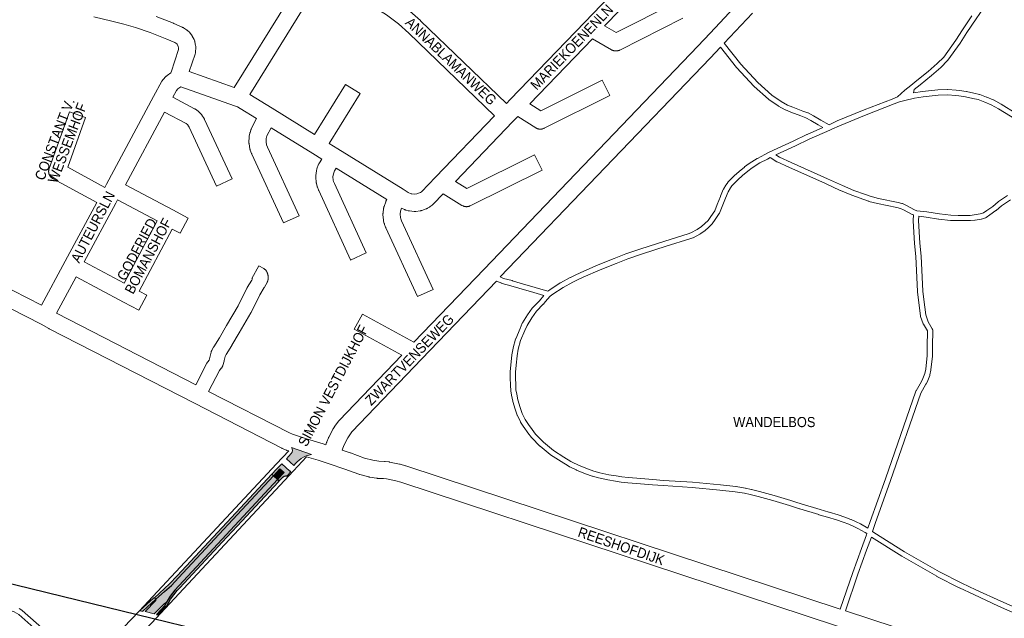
# Paper-space layout 'Layout1' of a CAD drawing. Header units: metres. Extents: x 123097 to 144122, y 392739 to 407589.
# Tile 218 of 510: x 130084 to 130832, y 397772 to 398227. Entities that reach past the tile are written whole.
import ezdxf
from ezdxf.enums import TextEntityAlignment as Align

# ---------------------------------------------------------------- set-up
doc = ezdxf.new("R2010")
doc.units = ezdxf.units.M
doc.header["$MEASUREMENT"] = 0
for name, color, linetype, lineweight in [('gs-anno-wegen algemeen tekst', 7, 'Continuous', 0), ('gs-knt-paden', 7, 'Continuous', 0), ('gs-knt-spoorlijn', 7, 'Continuous', 30), ('gs-knt-wegen algemeen', 7, 'Continuous', 0), ('ir-ARC-asfalt-hoofdwegen-te inspecteren', 5, 'Continuous', 0), ('ir-ARC-fietspaden naastliggend- te inspecteren', 1, 'Continuous', 0)]:
    doc.layers.add(name, color=color, linetype=linetype, lineweight=lineweight)
doc.styles.add('Style-Arial', font='arial.ttf')

psp = doc.layouts.get("Layout1")

# ---------------------------------------------------------------- hatches: boundary and pattern name
at = {"layer": 'ir-ARC-asfalt-hoofdwegen-te inspecteren', "linetype": 'Continuous', "lineweight": 13, "extrusion": (0, 0, -1)}
psp.add_hatch(color=5, dxfattribs=at).paths.add_polyline_path([(-130290.13, 397901.638), (-130290.749, 397900.535), (-130290.94, 397899.284), (-130290.679, 397898.046), (-130290, 397896.979), (-130286.282, 397893.004), (-130292.001, 397887.944), (-130293.552, 397889.59), (-130294.375, 397890.515), (-130295.913, 397891.871), (-130297.564, 397893.087), (-130299.354, 397894.219), (-130301.261, 397895.14), (-130303.363, 397895.729), (-130305.512, 397896.109)], flags=0)
at = {"layer": 'ir-ARC-asfalt-hoofdwegen-te inspecteren', "linetype": 'Continuous', "lineweight": 13}
psp.add_hatch(color=5, dxfattribs=at).paths.add_polyline_path([(130185.923, 397775.014), (130193.218, 397782.509), (130194.604, 397783.659), (130194.932, 397783.509), (130197.892, 397788.551), (130201.452, 397793.19), (130279.649, 397877.251), (130276.589, 397880.072), (130204.369, 397802.496), (130198.865, 397796.734), (130193.721, 397791.971), (130187.016, 397786.148), (130187.249, 397785.698), (130187.085, 397785.259), (130178.85, 397776.751)], flags=0)
at = {"layer": 'ir-ARC-fietspaden naastliggend- te inspecteren', "linetype": 'Continuous', "lineweight": 30}
for points in [[(130275.276, 397881.282), (130276.589, 397880.072), (130281.413, 397885.253), (130284.525, 397882.493), (130279.649, 397877.251), (130280.936, 397876.065), (130283.819, 397879.167), (130284.682, 397879.811), (130285.72, 397880.097), (130286.791, 397879.986), (130289.617, 397882.981), (130288.956, 397883.597), (130282.726, 397889.179), (130278.768, 397884.976)], [(130185.961, 397787.353), (130187.016, 397786.148), (130193.721, 397791.971), (130198.865, 397796.734), (130204.369, 397802.496), (130276.589, 397880.072), (130275.276, 397881.282), (130203.363, 397803.928), (130197.348, 397797.798)], [(130194.932, 397783.509), (130193.546, 397781.154), (130194.891, 397780.262), (130196.68, 397783.368), (130198.196, 397786.231), (130200.763, 397789.623), (130203.305, 397792.724), (130205.338, 397794.959), (130224.992, 397816.021), (130237.568, 397829.555), (130248.835, 397841.613), (130280.223, 397875.324), (130280.936, 397876.065), (130279.649, 397877.251), (130201.452, 397793.19), (130197.892, 397788.551)], [(130185.395, 397786.857), (130177.591, 397780.021), (130174.949, 397777.708), (130177.141, 397777.17), (130187.016, 397786.148), (130185.961, 397787.353)], [(130189.32, 397774.18), (130192.73, 397777.58), (130194.891, 397780.262), (130193.546, 397781.154), (130191.24, 397778.39), (130187.474, 397774.633)]]:
    psp.add_hatch(color=1, dxfattribs=at).paths.add_polyline_path(points, flags=0)

# ---------------------------------------------------------------- linework, layer by layer
at = {"layer": 'gs-anno-wegen algemeen tekst', "color": 7, "linetype": 'Continuous', "flags": 128}
psp.add_lwpolyline([(130217.415, 397949.209), (130225.947, 397965.708), (130226.064, 397965.922), (130226.19, 397966.131), (130226.325, 397966.334), (130226.469, 397966.531), (130226.622, 397966.721), (130227.63, 397967.92), (130228.216, 397970.073), (130229.092, 397974.016), (130229.148, 397974.244), (130229.213, 397974.47), (130229.288, 397974.693), (130229.373, 397974.912), (130229.467, 397975.128), (130229.57, 397975.339), (130229.681, 397975.546), (130230.968, 397977.809), (130231.082, 397978), (130235.41, 397984.942), (130240.748, 397994.283), (130240.802, 397994.376), (130249.717, 398009.29), (130256.286, 398022.627), (130256.372, 398022.794), (130256.463, 398022.958), (130256.56, 398023.119), (130260.1, 398028.765), (130260.592, 398029.679), (130260.04, 398029.986, -0.37096), (130260.036, 398029.999), (130265.392, 398039.609, -0.376903), (130265.405, 398039.612), (130269.121, 398037.541), (130269.335, 398037.415), (130269.544, 398037.28), (130269.746, 398037.136), (130269.941, 398036.982), (130270.129, 398036.82), (130270.31, 398036.65), (130270.482, 398036.471), (130270.647, 398036.285), (130270.803, 398036.092), (130270.95, 398035.892), (130271.088, 398035.686), (130271.216, 398035.473), (130271.247, 398035.42), (130271.277, 398035.366), (130271.336, 398035.258), (130271.365, 398035.204), (130271.394, 398035.149), (130271.45, 398035.04), (130271.478, 398034.985), (130271.506, 398034.93), (130271.559, 398034.82), (130271.585, 398034.764), (130271.611, 398034.708), (130271.662, 398034.596), (130271.687, 398034.539), (130271.711, 398034.483), (130271.759, 398034.37), (130271.782, 398034.312), (130271.805, 398034.255), (130271.85, 398034.141), (130271.872, 398034.083), (130271.893, 398034.025), (130271.935, 398033.91), (130271.955, 398033.852), (130271.975, 398033.793), (130272.014, 398033.677), (130272.033, 398033.618), (130272.051, 398033.559), (130272.087, 398033.442), (130272.104, 398033.382), (130272.121, 398033.323), (130272.153, 398033.205), (130272.169, 398033.145), (130272.185, 398033.085), (130272.214, 398032.966), (130272.228, 398032.906), (130272.242, 398032.846), (130272.268, 398032.726), (130272.281, 398032.666), (130272.293, 398032.605), (130272.317, 398032.485), (130272.328, 398032.424), (130272.338, 398032.363), (130272.359, 398032.242), (130272.368, 398032.181), (130272.377, 398032.12), (130272.394, 398031.999), (130272.402, 398031.938), (130272.41, 398031.876), (130272.423, 398031.754), (130272.43, 398031.693), (130272.436, 398031.632), (130272.446, 398031.509), (130272.451, 398031.448), (130272.455, 398031.386), (130272.463, 398031.264), (130272.466, 398031.202), (130272.469, 398031.14), (130272.473, 398031.018), (130272.474, 398030.956), (130272.475, 398030.894), (130272.476, 398030.772), (130272.476, 398030.71), (130272.476, 398030.648), (130272.474, 398030.526), (130272.472, 398030.464), (130272.47, 398030.402), (130272.465, 398030.28), (130272.461, 398030.218), (130272.458, 398030.156), (130272.449, 398030.034), (130272.444, 398029.972), (130272.439, 398029.911), (130272.428, 398029.789), (130272.421, 398029.727), (130272.414, 398029.666), (130272.399, 398029.544), (130272.391, 398029.483), (130272.383, 398029.422), (130272.365, 398029.301), (130272.355, 398029.24), (130272.345, 398029.179), (130272.324, 398029.058), (130272.313, 398028.997), (130272.301, 398028.937), (130272.277, 398028.816), (130272.264, 398028.756), (130272.251, 398028.696), (130272.224, 398028.576), (130272.209, 398028.516), (130272.194, 398028.456), (130272.164, 398028.337), (130272.148, 398028.278), (130272.132, 398028.218), (130272.098, 398028.1), (130272.081, 398028.041), (130272.063, 398027.982), (130272.026, 398027.865), (130271.943, 398027.624), (130271.849, 398027.388), (130271.744, 398027.156), (130271.629, 398026.93), (130269.716, 398023.379), (130269.627, 398023.221), (130269.534, 398023.065), (130266.047, 398017.504), (130259.504, 398004.22), (130259.401, 398004.022), (130259.291, 398003.828), (130250.289, 397988.768), (130244.926, 397979.383), (130244.818, 397979.202), (130240.493, 397972.264), (130239.67, 397970.819), (130238.946, 397967.556), (130238.883, 397967.3), (130237.943, 397963.853), (130237.867, 397963.6), (130237.779, 397963.35), (130237.679, 397963.105), (130237.568, 397962.865), (130237.445, 397962.63), (130237.311, 397962.402), (130237.167, 397962.18), (130237.011, 397961.966), (130236.846, 397961.759), (130235.454, 397960.102), (130227.217, 397944.173)], format="xyb", dxfattribs=at)
at = {"layer": 'gs-knt-paden', "color": 7, "linetype": 'Continuous', "flags": 128}
for points in [[(130833.569, 398261.783), (130821.755, 398243.842), (130821.737, 398243.816), (130810.645, 398227.523), (130803.544, 398216.994), (130798.543, 398208.955), (130798.503, 398208.894), (130798.461, 398208.834), (130789.062, 398195.924), (130789.013, 398195.86), (130788.962, 398195.797), (130788.908, 398195.737), (130788.852, 398195.679), (130783.702, 398190.579), (130783.662, 398190.54), (130783.621, 398190.503), (130776.665, 398184.339), (130776.627, 398184.305), (130776.587, 398184.273), (130767.952, 398177.369), (130763.498, 398173.689)], [(130619.058, 398208.874), (130631.647, 398192.959), (130644.576, 398178.953), (130655.367, 398169.399), (130662.363, 398164.575), (130667.316, 398161.875), (130671.185, 398160.262), (130678.819, 398157.362), (130682.526, 398156.039), (130682.611, 398156.006), (130682.694, 398155.97), (130682.776, 398155.93), (130686.942, 398153.768), (130687.008, 398153.732), (130687.073, 398153.694), (130692.491, 398150.345), (130698.824, 398146.948), (130699.319, 398147.165), (130704.994, 398149.781), (130705.065, 398149.812), (130725.375, 398158.233), (130725.424, 398158.252), (130746.869, 398166.493), (130750.706, 398168.078), (130756.39, 398173.171), (130756.435, 398173.21), (130756.481, 398173.248), (130760.98, 398176.822), (130765.403, 398180.478), (130765.429, 398180.499), (130774.037, 398187.381), (130780.913, 398193.474), (130785.907, 398198.421), (130795.168, 398211.141), (130800.15, 398219.149), (130800.19, 398219.211), (130807.315, 398229.775)], [(130448.894, 398031.185), (130451.392, 398030.118), (130457.996, 398028.392), (130458.082, 398028.367), (130464.087, 398026.508), (130475.444, 398023.243), (130475.473, 398023.234), (130485.007, 398020.341), (130486.569, 398021.445), (130486.613, 398021.474), (130494.449, 398026.708), (130494.506, 398026.745), (130494.565, 398026.78), (130494.625, 398026.813), (130502.117, 398030.775), (130502.159, 398030.796), (130505.317, 398032.372), (130505.349, 398032.388), (130510.111, 398034.661), (130510.173, 398034.689), (130523.218, 398040.383), (130523.283, 398040.41), (130535.518, 398045.246), (130544.328, 398048.771), (130544.377, 398048.79), (130544.426, 398048.807), (130555.658, 398052.637), (130555.697, 398052.65), (130573.879, 398058.445), (130573.897, 398058.451), (130591.653, 398063.921), (130593.727, 398064.651), (130598.573, 398067.268), (130601.892, 398069.545), (130604.339, 398071.8), (130606.814, 398074.181), (130608.947, 398077.123), (130611.839, 398081.527), (130613.856, 398086.281), (130616.241, 398092.498), (130616.262, 398092.549), (130618.392, 398097.675), (130618.429, 398097.758), (130618.469, 398097.839), (130618.513, 398097.918), (130620.384, 398101.115), (130620.419, 398101.172), (130620.456, 398101.227), (130620.494, 398101.282), (130621.731, 398102.981), (130621.791, 398103.059), (130621.854, 398103.133), (130621.92, 398103.205), (130626.639, 398108.021), (130626.679, 398108.06), (130626.719, 398108.098), (130630.346, 398111.41), (130630.39, 398111.45), (130630.436, 398111.488), (130634.523, 398114.799), (130634.586, 398114.848), (130637.982, 398117.382), (130638.042, 398117.425), (130638.104, 398117.466), (130644.121, 398121.297), (130644.199, 398121.344), (130644.279, 398121.388), (130650.022, 398124.348), (130653.177, 398126.086), (130653.223, 398126.111), (130653.245, 398126.122), (130653.263, 398126.131), (130653.311, 398126.154), (130671.563, 398134.496), (130681.986, 398139.561), (130682.057, 398139.594), (130694.146, 398144.896), (130690.537, 398146.832), (130690.483, 398146.862), (130690.43, 398146.893), (130685.023, 398150.235), (130681.045, 398152.299), (130677.448, 398153.583), (130677.41, 398153.597), (130669.727, 398156.515), (130669.667, 398156.539), (130665.672, 398158.205), (130665.609, 398158.233), (130665.546, 398158.263), (130665.484, 398158.295), (130660.347, 398161.095), (130660.286, 398161.13), (130660.226, 398161.166), (130660.168, 398161.205), (130652.985, 398166.158), (130652.919, 398166.206), (130652.855, 398166.256), (130652.794, 398166.308), (130641.836, 398176.01), (130641.786, 398176.056), (130641.738, 398176.103), (130641.691, 398176.152), (130628.641, 398190.289), (130628.59, 398190.346), (130628.542, 398190.405), (130616.269, 398205.92)], [(130850.362, 398145.031), (130827.659, 398159.087), (130821.915, 398162.168), (130817.091, 398164.139), (130812.018, 398166.11), (130808.029, 398166.99), (130802.399, 398168.135), (130797.492, 398168.93), (130795.178, 398169.096), (130795.125, 398169.101), (130788.899, 398169.713), (130781.746, 398169.507), (130770.352, 398168.255), (130763.808, 398167.15), (130756.443, 398165.441), (130752.421, 398164.438), (130748.38, 398162.768), (130748.334, 398162.75), (130726.894, 398154.511), (130726.891, 398154.509), (130726.888, 398154.508)], [(130763.498, 398173.689), (130762.974, 398171.083), (130763.018, 398171.093), (130763.078, 398171.104), (130769.74, 398172.229), (130769.798, 398172.238), (130769.855, 398172.245), (130781.388, 398173.512), (130781.468, 398173.519), (130781.549, 398173.523), (130788.911, 398173.735), (130788.996, 398173.736), (130789.081, 398173.733), (130789.166, 398173.726), (130795.493, 398173.104), (130797.869, 398172.933), (130797.958, 398172.924), (130798.046, 398172.912), (130803.081, 398172.097), (130803.161, 398172.083), (130808.847, 398170.926), (130808.879, 398170.919), (130813.035, 398170.002), (130813.11, 398169.984), (130813.184, 398169.963), (130813.258, 398169.939), (130813.33, 398169.913), (130818.563, 398167.88), (130818.595, 398167.867), (130823.532, 398165.85), (130823.596, 398165.822), (130823.66, 398165.792), (130823.722, 398165.76), (130829.614, 398162.6), (130829.668, 398162.57), (130829.722, 398162.538), (130852.432, 398148.478)], [(130726.888, 398154.508), (130706.641, 398146.113), (130700.985, 398143.506), (130700.951, 398143.491), (130699.337, 398142.783), (130683.707, 398135.928), (130673.298, 398130.87), (130673.256, 398130.85), (130658.353, 398124.038), (130661.164, 398122.254), (130669.954, 398118.227), (130697.691, 398105.82), (130697.703, 398105.814), (130708.988, 398100.672), (130717.606, 398097.046), (130726.557, 398093.785), (130730.085, 398092.552), (130736.489, 398090.943), (130751.212, 398087.899), (130751.284, 398087.883), (130754.22, 398087.163), (130754.312, 398087.138), (130754.403, 398087.109), (130754.493, 398087.075), (130754.581, 398087.037), (130757.085, 398085.885), (130757.135, 398085.861), (130757.184, 398085.836), (130763.771, 398082.354), (130765.603, 398081.555), (130773.011, 398080.64), (130773.076, 398080.631), (130782.643, 398079.128), (130791.418, 398078.225), (130796.907, 398078.023), (130806.028, 398078.023), (130809.189, 398078.368), (130813.541, 398079.072), (130816.113, 398079.889), (130818.738, 398081.675), (130823.172, 398084.868), (130827.372, 398088.416), (130827.428, 398088.462), (130827.485, 398088.505), (130827.544, 398088.547), (130834.44, 398093.205)], [(130762.773, 398074.202), (130762.987, 398078.31), (130762.094, 398078.7), (130762.026, 398078.731), (130761.959, 398078.765), (130755.355, 398082.256), (130753.076, 398083.305), (130750.362, 398083.97), (130735.633, 398087.015), (130735.55, 398087.034), (130729.017, 398088.676), (130728.93, 398088.7), (130728.844, 398088.727), (130725.218, 398089.994), (130725.193, 398090.003), (130716.184, 398093.285), (130716.093, 398093.321), (130707.401, 398096.978), (130707.348, 398097.002), (130696.043, 398102.153), (130668.304, 398114.561), (130668.288, 398114.569), (130659.366, 398118.657), (130659.284, 398118.696), (130659.204, 398118.74), (130659.126, 398118.787), (130654.075, 398121.991), (130651.938, 398120.814), (130651.889, 398120.787), (130646.202, 398117.856), (130640.326, 398114.115), (130637.022, 398111.65), (130633.013, 398108.402), (130629.472, 398105.168), (130624.894, 398100.496), (130623.803, 398098.997), (130622.052, 398096.005), (130619.985, 398091.032), (130617.597, 398084.808), (130617.57, 398084.743), (130615.469, 398079.79), (130615.432, 398079.708), (130615.391, 398079.627), (130615.347, 398079.548), (130615.299, 398079.472), (130612.282, 398074.878), (130612.229, 398074.801), (130609.963, 398071.676), (130609.909, 398071.605), (130609.852, 398071.537), (130609.792, 398071.471), (130609.729, 398071.407), (130607.11, 398068.888), (130607.079, 398068.859), (130604.51, 398066.491), (130604.438, 398066.428), (130604.363, 398066.368), (130604.285, 398066.312), (130600.759, 398063.893), (130600.7, 398063.853), (130600.639, 398063.816), (130600.577, 398063.781), (130595.498, 398061.038), (130595.428, 398061.002), (130595.357, 398060.969), (130595.284, 398060.939), (130595.21, 398060.911), (130592.95, 398060.116), (130592.875, 398060.091), (130575.09, 398054.612), (130556.937, 398048.826), (130545.773, 398045.019), (130537, 398041.509), (130524.794, 398036.685), (130511.812, 398031.018), (130507.097, 398028.768), (130503.976, 398027.21), (130496.596, 398023.307), (130488.867, 398018.146), (130486.846, 398016.718), (130483.109, 398012.306), (130481.702, 398010.569), (130481.64, 398010.496), (130481.575, 398010.427), (130476.383, 398005.132), (130472.951, 398000.182), (130469.227, 397994.252), (130467.58, 397990.472), (130464.362, 397982.792), (130462.558, 397976.307), (130461.678, 397971.27), (130460.833, 397964.057), (130460.423, 397958.876), (130460.423, 397954.858), (130460.618, 397948.861), (130460.824, 397945.293), (130461.359, 397942.098), (130462.272, 397937.694), (130464.012, 397931.843), (130465.5, 397927.504), (130467.811, 397922.925), (130470.213, 397919.123), (130473.03, 397915.177), (130475.762, 397911.712), (130481.845, 397905.497), (130489.355, 397899.303), (130497.185, 397894.213), (130502.513, 397890.963), (130503.455, 397890.429), (130508.32, 397888.083), (130515.112, 397885.326), (130520.108, 397883.542), (130524.422, 397882.392), (130531.423, 397880.879), (130537.05, 397879.904), (130541.3, 397879.27), (130546.177, 397878.718), (130552.772, 397878.112), (130564.908, 397877.142), (130572.887, 397876.551), (130595.033, 397875.088), (130595.085, 397875.083), (130616.251, 397873.125), (130616.296, 397873.121), (130628.006, 397871.771), (130628.088, 397871.76), (130635.094, 397870.658), (130635.143, 397870.649), (130635.192, 397870.64), (130639.698, 397869.702), (130639.784, 397869.682), (130645.919, 397868.119), (130645.963, 397868.107), (130657.113, 397864.997), (130657.148, 397864.987), (130669.812, 397861.203), (130673.591, 397860.047), (130673.627, 397860.036), (130677.636, 397858.726), (130692.135, 397854.328), (130698.726, 397852.475), (130698.76, 397852.465), (130705.667, 397850.392), (130705.714, 397850.377), (130705.761, 397850.361), (130710.86, 397848.551), (130710.888, 397848.541), (130715.41, 397846.862), (130715.481, 397846.834), (130715.55, 397846.804), (130719.268, 397845.093), (130719.315, 397845.07), (130722.588, 397843.458), (130722.633, 397843.436), (130722.677, 397843.412), (130728.302, 397840.285), (130728.369, 397840.245), (130730.109, 397845.146), (130741.624, 397877.788), (130764.71, 397944.359), (130764.743, 397944.448), (130764.781, 397944.535), (130764.822, 397944.62), (130764.868, 397944.704), (130768.954, 397951.793), (130770.15, 397954.032), (130771.522, 397957.674), (130772.271, 397961.083), (130773.452, 397971.406), (130773.447, 397978.435), (130773.447, 397978.45), (130773.528, 397990.131), (130770.49, 397995.244), (130770.45, 397995.315), (130770.412, 397995.388), (130770.378, 397995.462), (130770.347, 397995.537), (130770.318, 397995.614), (130768.387, 398001.195), (130768.363, 398001.272), (130768.341, 398001.35), (130768.322, 398001.429), (130768.306, 398001.509), (130768.294, 398001.589), (130766.723, 398013.51), (130766.718, 398013.553), (130766.014, 398019.947), (130766.008, 398020.011), (130766.004, 398020.074), (130764.775, 398046.725), (130763.71, 398056.637), (130763.705, 398056.69), (130763.701, 398056.744), (130762.773, 398073.986), (130762.77, 398074.057), (130762.77, 398074.128), (130762.773, 398074.196), (130762.773, 398074.199), (130762.773, 398074.202)], [(130836.747, 398089.912), (130829.884, 398085.276), (130825.707, 398081.747), (130825.647, 398081.698), (130825.585, 398081.651), (130821.065, 398078.397), (130821.024, 398078.368), (130821.022, 398078.366), (130821.019, 398078.365)], [(130821.019, 398078.365), (130818.131, 398076.4), (130818.05, 398076.347), (130817.966, 398076.299), (130817.88, 398076.254), (130817.792, 398076.214), (130817.701, 398076.178), (130817.61, 398076.146), (130814.617, 398075.195), (130814.522, 398075.168), (130814.426, 398075.145), (130814.329, 398075.127), (130809.78, 398074.391), (130809.728, 398074.383), (130809.677, 398074.377), (130806.355, 398074.015), (130806.282, 398074.008), (130806.21, 398074.004), (130806.137, 398074.003), (130796.87, 398074.003), (130796.796, 398074.004), (130791.204, 398074.21), (130791.138, 398074.214), (130791.072, 398074.22), (130782.178, 398075.135), (130782.125, 398075.141), (130782.072, 398075.148), (130772.485, 398076.654), (130766.962, 398077.337), (130766.793, 398074.096), (130767.712, 398057.014), (130768.778, 398047.094), (130768.784, 398047.033), (130768.788, 398046.972), (130770.017, 398020.323), (130770.712, 398014.014), (130772.253, 398002.317), (130774.051, 397997.122), (130777.27, 397991.704), (130777.315, 397991.625), (130777.356, 397991.543), (130777.393, 397991.46), (130777.427, 397991.376), (130777.456, 397991.29), (130777.482, 397991.203), (130777.504, 397991.114), (130777.522, 397991.025), (130777.535, 397990.935), (130777.545, 397990.845), (130777.55, 397990.754), (130777.552, 397990.663), (130777.467, 397978.43), (130777.472, 397971.293), (130777.471, 397971.217), (130777.466, 397971.14), (130777.459, 397971.064), (130776.253, 397960.523), (130776.244, 397960.456), (130776.233, 397960.388), (130776.219, 397960.321), (130775.417, 397956.67), (130775.394, 397956.576), (130775.367, 397956.484), (130775.335, 397956.393), (130773.866, 397952.492), (130773.833, 397952.412), (130773.798, 397952.332), (130773.758, 397952.254), (130772.485, 397949.87), (130772.453, 397949.813), (130768.446, 397942.861), (130745.42, 397876.465), (130745.417, 397876.455), (130733.907, 397843.828), (130731.899, 397837.736), (130732.942, 397836.926), (130756.194, 397822.269), (130782.646, 397807.103), (130799.599, 397798.366), (130810.4, 397793.426), (130810.413, 397793.42), (130829.25, 397784.644), (130856.427, 397772.704)], [(130707.34, 397778.7), (130716.856, 397806.573), (130716.865, 397806.6), (130723.377, 397824.821), (130723.393, 397824.864), (130727.312, 397835.073), (130727.416, 397836.034), (130726.269, 397836.815), (130720.767, 397839.874), (130717.563, 397841.452), (130713.939, 397843.12), (130709.502, 397844.768), (130704.463, 397846.556), (130697.621, 397848.61), (130691.027, 397850.464), (130690.988, 397850.476), (130676.449, 397854.886), (130676.408, 397854.898), (130672.397, 397856.208), (130668.655, 397857.353), (130656.015, 397861.13), (130644.905, 397864.229), (130638.835, 397865.775), (130634.421, 397866.694), (130627.505, 397867.782), (130615.858, 397869.125), (130594.741, 397871.078), (130572.614, 397872.54), (130572.599, 397872.542), (130564.606, 397873.134), (130564.594, 397873.134), (130552.44, 397874.105), (130552.416, 397874.107), (130545.788, 397874.716), (130545.746, 397874.721), (130540.813, 397875.28), (130540.743, 397875.289), (130536.434, 397875.931), (130536.39, 397875.939), (130536.386, 397875.939), (130536.382, 397875.94), (130530.695, 397876.926), (130530.615, 397876.941), (130523.526, 397878.472), (130523.433, 397878.495), (130518.992, 397879.679), (130518.913, 397879.702), (130518.834, 397879.728), (130513.72, 397881.555), (130513.64, 397881.585), (130506.749, 397884.383), (130506.69, 397884.408), (130506.632, 397884.434), (130501.649, 397886.836), (130501.589, 397886.866), (130501.531, 397886.898), (130500.485, 397887.491), (130500.44, 397887.518), (130495.079, 397890.788), (130495.037, 397890.815), (130487.068, 397895.995), (130487.006, 397896.037), (130486.944, 397896.082), (130486.885, 397896.129), (130479.205, 397902.465), (130479.151, 397902.511), (130479.098, 397902.559), (130479.048, 397902.609), (130472.814, 397908.977), (130472.764, 397909.029), (130472.717, 397909.083), (130472.672, 397909.138), (130469.843, 397912.726), (130469.786, 397912.802), (130466.908, 397916.833), (130466.876, 397916.88), (130466.845, 397916.927), (130464.361, 397920.86), (130464.311, 397920.942), (130464.266, 397921.027), (130461.849, 397925.816), (130461.809, 397925.899), (130461.773, 397925.984), (130461.742, 397926.07), (130460.196, 397930.578), (130460.17, 397930.657), (130458.394, 397936.63), (130458.372, 397936.712), (130458.353, 397936.795), (130457.415, 397941.32), (130457.401, 397941.396), (130456.842, 397944.736), (130456.831, 397944.808), (130456.823, 397944.88), (130456.817, 397944.952), (130456.603, 397948.654), (130456.601, 397948.705), (130456.404, 397954.76), (130456.403, 397954.825), (130456.403, 397958.955), (130456.405, 397959.034), (130456.409, 397959.113), (130456.828, 397964.412), (130456.836, 397964.487), (130457.692, 397971.794), (130457.699, 397971.85), (130457.708, 397971.906), (130458.615, 397977.096), (130458.627, 397977.161), (130458.642, 397977.225), (130458.658, 397977.288), (130460.522, 397983.991), (130460.547, 397984.071), (130460.574, 397984.151), (130460.605, 397984.229), (130463.878, 397992.039), (130463.889, 397992.065), (130465.602, 397995.996), (130465.634, 397996.064), (130465.668, 397996.131), (130465.704, 397996.197), (130465.743, 397996.262), (130469.571, 398002.359), (130469.621, 398002.435), (130473.176, 398007.562), (130473.226, 398007.631), (130473.279, 398007.698), (130473.335, 398007.762), (130473.393, 398007.824), (130478.638, 398013.173), (130481.904, 398017.082), (130474.319, 398019.383), (130462.957, 398022.65), (130462.918, 398022.662), (130456.936, 398024.514), (130450.231, 398026.266), (130450.159, 398026.287), (130450.088, 398026.309), (130450.018, 398026.335), (130449.949, 398026.363), (130445.921, 398028.084)], [(130127.038, 397735.183), (130122.045, 397739.878), (130110.393, 397750.232), (130082.92, 397774.533), (130081.167, 397775.642), (130079.297, 397776.609), (130075.159, 397778.111), (130023.919, 397790.656), (129962.985, 397804.963), (129962.952, 397804.971), (129872.172, 397827.869), (129823.299, 397839.888), (129768.693, 397852.7), (129768.673, 397852.705), (129674.793, 397875.745), (129433.149, 397933.399)], [(130843.742, 397733.644), (130855.209, 397768.848), (130827.612, 397780.973), (130827.572, 397780.991), (130808.722, 397789.773), (130797.884, 397794.73), (130797.799, 397794.771), (130780.764, 397803.55), (130780.685, 397803.593), (130754.158, 397818.802), (130754.086, 397818.846), (130730.98, 397833.411), (130727.155, 397823.446), (130720.656, 397805.261), (130711.157, 397777.44)], [(130083.242, 397779.086), (130085.205, 397777.845), (130085.272, 397777.801), (130085.338, 397777.753), (130085.401, 397777.704), (130085.463, 397777.652), (130113.061, 397753.239)]]:
    psp.add_lwpolyline(points, dxfattribs=at)
at = {"layer": 'gs-knt-spoorlijn', "color": 7, "linetype": 'Continuous', "flags": 128}
psp.add_lwpolyline([(126023.424, 398789.468), (133158.298, 397044.421)], dxfattribs=at)
at = {"layer": 'gs-knt-wegen algemeen', "color": 7, "linetype": 'Continuous', "flags": 128}
for points in [[(130314.665, 398260.26), (130302.44, 398240.547), (130258.636, 398169.913)], [(130444.479, 398153.652), (130379.345, 398216.485), (130371.471, 398223.535), (130367.472, 398226.737), (130362.464, 398230.42), (130314.665, 398260.26)], [(130453.497, 398163.043), (130456.495, 398166.167), (130513.036, 398225.041), (130538.137, 398251.178)], [(130246.663, 398175.311), (130287.943, 398241.874)], [(130374.821, 398237.494), (130375.294, 398237.146), (130375.504, 398236.984), (130379.748, 398233.587), (130379.887, 398233.473), (130380.023, 398233.355), (130388.121, 398226.104), (130388.298, 398225.939), (130453.497, 398163.043)], [(130198.775, 398186.943), (130204.325, 398204.045), (130204.405, 398205.294), (130204.155, 398206.503), (130203.495, 398207.8), (130203.243, 398208.117), (130202.948, 398208.401), (130201.405, 398209.382), (130195.51, 398212.013), (130182.652, 398217.112), (130171.647, 398220.822), (130162.688, 398223.344), (130153.599, 398225.698), (130139.857, 398228.876)], [(130187.292, 398229.278), (130200.438, 398224.066), (130200.691, 398223.959), (130207.148, 398221.077), (130207.436, 398220.94), (130207.716, 398220.789), (130207.989, 398220.625), (130210.484, 398219.038), (130210.7, 398218.895), (130210.91, 398218.743), (130211.113, 398218.583), (130211.311, 398218.414), (130211.501, 398218.239), (130212.58, 398217.202), (130212.785, 398216.995), (130212.981, 398216.78), (130213.167, 398216.557), (130214.097, 398215.386), (130214.255, 398215.179), (130214.404, 398214.965), (130214.545, 398214.746), (130214.677, 398214.522), (130214.8, 398214.292), (130216.155, 398211.632), (130216.281, 398211.37), (130216.395, 398211.103), (130216.497, 398210.831), (130216.587, 398210.555), (130216.665, 398210.275), (130216.73, 398209.992), (130217.333, 398207.069), (130217.385, 398206.785), (130217.424, 398206.498), (130217.451, 398206.21), (130217.465, 398205.92), (130217.466, 398205.631), (130217.454, 398205.342), (130217.265, 398202.363), (130217.241, 398202.079), (130217.204, 398201.796), (130217.155, 398201.515), (130217.094, 398201.237), (130217.02, 398200.962), (130216.935, 398200.69), (130212.423, 398187.345)], [(130640.644, 398231.712), (130619.058, 398208.874)], [(130616.269, 398205.92), (130608.482, 398197.67), (130608.448, 398197.633), (130448.894, 398031.185)], [(130148.263, 398099.285), (130149.562, 398101.703), (130185.348, 398168.329), (130185.366, 398168.364), (130191.703, 398179.993), (130191.861, 398180.266), (130192.031, 398180.532), (130192.215, 398180.789), (130192.411, 398181.037), (130192.619, 398181.275), (130194.67, 398183.514), (130194.888, 398183.742), (130195.118, 398183.958), (130195.358, 398184.164), (130195.607, 398184.357), (130198.354, 398186.382), (130198.773, 398186.939)], [(130198.773, 398186.939), (130198.775, 398186.943)], [(130198.773, 398186.939), (130198.775, 398186.943)], [(130212.423, 398187.345), (130246.663, 398175.311)], [(130205.962, 398175.815), (130203.843, 398174.253), (130202.756, 398173.066), (130199.944, 398167.905), (130216.473, 398159.1), (130216.705, 398158.97), (130216.931, 398158.831), (130217.151, 398158.683), (130219.348, 398157.142), (130219.596, 398156.959), (130219.835, 398156.764), (130220.062, 398156.56), (130220.065, 398156.558), (130220.068, 398156.555)], [(130100.191, 398009.784), (130118.139, 398043.198), (130142.103, 398087.815)], [(130157.96, 398089.823), (130156.638, 398087.362), (130132.694, 398042.781)], [(130132.694, 398042.781), (130162.933, 398026.594), (130188.082, 398073.752), (130157.96, 398089.823)], [(130034.643, 398043.201), (130100.191, 398009.784)], [(130288.039, 397898.883), (130286.624, 397899.356), (130286.392, 397899.439), (130286.162, 397899.53), (130283.366, 397900.707), (130283.14, 397900.807), (130282.917, 397900.917), (130216.351, 397935.118), (130105.965, 397991.833), (130105.695, 397991.979), (130099.808, 397995.365), (130028.73, 398031.601), (130023.445, 398034.295)], [(130126.533, 398031.311), (130111.638, 398003.581)], [(130445.921, 398028.084), (130389.203, 397968.916), (130336.071, 397913.428), (130334.497, 397911.282), (130332.986, 397908.934), (130330.221, 397903.635), (130329.162, 397901.054), (130328.639, 397899.52)], [(130111.638, 398003.581), (130112.052, 398003.343), (130217.415, 397949.209)], [(130227.217, 397944.173), (130288.646, 397912.611), (130290.986, 397911.626), (130301.683, 397908.05), (130314.201, 397904.252), (130314.339, 397904.208), (130316.266, 397903.576)], [(130162.428, 397764.798), (130174.348, 397776.973), (130278.867, 397889.048), (130288.039, 397898.883)], [(130328.639, 397899.52), (130334.883, 397897.473), (130335.117, 397897.391), (130345.699, 397893.471), (130352.006, 397891.809), (130356.562, 397891.074), (130360.758, 397890.949), (130361.056, 397890.933), (130361.353, 397890.904), (130364.184, 397890.558), (130364.458, 397890.518), (130364.731, 397890.467), (130372.312, 397888.876), (130372.499, 397888.834), (130372.685, 397888.786), (130376.803, 397887.665), (130376.968, 397887.618), (130377.131, 397887.567), (130707.34, 397778.7)], [(130301.698, 397894.439), (130288.389, 397880.168), (130183.816, 397768.035), (130183.707, 397767.921), (130175.819, 397759.863)], [(130841.59, 397720.643), (130705.105, 397765.727), (130373.218, 397875.148), (130369.45, 397876.173), (130362.329, 397877.668), (130360.07, 397877.944), (130355.749, 397878.073), (130355.468, 397878.087), (130355.187, 397878.114), (130354.908, 397878.153), (130349.618, 397879.006), (130349.306, 397879.064), (130348.997, 397879.138), (130342.076, 397880.961), (130341.772, 397881.049), (130341.472, 397881.152), (130330.709, 397885.14), (130318.703, 397889.076), (130310.352, 397891.813), (130301.698, 397894.439)], [(130711.157, 397777.44), (130843.742, 397733.644)]]:
    psp.add_lwpolyline(points, dxfattribs=at)
for points in [[(130551.591, 398246.391), (130528.184, 398222.017), (130536.979, 398216.943), (130581.729, 398239.629, -0.3687367)], [(130316.266, 397903.576), (130316.902, 397905.442), (130316.969, 397905.629), (130317.042, 397905.814), (130318.29, 397908.854), (130318.409, 397909.126), (130318.54, 397909.393), (130321.579, 397915.219), (130321.722, 397915.478), (130321.877, 397915.731), (130323.656, 397918.495), (130323.766, 397918.661), (130323.881, 397918.823), (130325.825, 397921.473), (130325.998, 397921.698), (130326.18, 397921.915), (130326.372, 397922.124), (130373.935, 397971.798), (130337.913, 397991.59, -0.3705801), (130337.909, 397991.602), (130344.17, 398002.997, -0.3765699), (130344.182, 398003.001), (130383.259, 397981.531), (130436.642, 398037.22), (130599.031, 398206.625), (130608.443, 398216.598), (130608.447, 398216.602), (130626.751, 398235.967)], [(130587.616, 398228.016), (130539.722, 398203.736), (130539.445, 398203.604), (130539.161, 398203.485), (130538.873, 398203.379), (130538.579, 398203.287), (130538.281, 398203.209), (130537.981, 398203.145), (130537.677, 398203.095), (130537.371, 398203.06), (130537.064, 398203.039), (130536.757, 398203.033), (130536.449, 398203.041), (130536.143, 398203.064), (130535.837, 398203.102), (130535.534, 398203.153), (130535.233, 398203.219), (130534.936, 398203.299), (130534.643, 398203.393), (130534.355, 398203.501), (130534.073, 398203.622), (130533.796, 398203.757), (130533.526, 398203.904), (130518.894, 398212.345), (130471.383, 398162.873), (130479.682, 398157.573), (130526.368, 398180.837, -0.368395), (130526.38, 398180.833), (130532.179, 398169.196, -0.3683943), (130532.175, 398169.184), (130482.189, 398144.275), (130481.9, 398144.14), (130481.605, 398144.019), (130481.303, 398143.912), (130480.997, 398143.821), (130480.687, 398143.745), (130480.373, 398143.683), (130480.057, 398143.638), (130479.739, 398143.608), (130479.42, 398143.593), (130479.101, 398143.595), (130478.782, 398143.612), (130478.464, 398143.644), (130478.148, 398143.692), (130477.835, 398143.756), (130477.525, 398143.835), (130477.22, 398143.929), (130476.92, 398144.037), (130476.625, 398144.161), (130476.337, 398144.298), (130476.056, 398144.45), (130475.782, 398144.615), (130462.189, 398153.296), (130458.372, 398149.319), (130458.37, 398149.316), (130414.726, 398103.894), (130423.464, 398098.571), (130474.855, 398124.148, -0.3683719), (130474.867, 398124.144), (130480.66, 398112.505, -0.3683707), (130480.656, 398112.492), (130426.048, 398085.313), (130425.764, 398085.18), (130425.475, 398085.062), (130425.18, 398084.957), (130424.881, 398084.866), (130424.578, 398084.79), (130424.271, 398084.729), (130423.962, 398084.682), (130423.651, 398084.651), (130423.338, 398084.634), (130423.026, 398084.632), (130422.713, 398084.646), (130422.402, 398084.674), (130422.092, 398084.717), (130421.785, 398084.775), (130421.48, 398084.848), (130421.18, 398084.935), (130420.884, 398085.037), (130420.594, 398085.153), (130420.309, 398085.282), (130420.031, 398085.425), (130419.76, 398085.581), (130405.459, 398094.294), (130397.851, 398086.47), (130397.664, 398086.285), (130397.469, 398086.107), (130397.267, 398085.937), (130397.058, 398085.776), (130395.667, 398084.746), (130395.461, 398084.6), (130395.25, 398084.462), (130395.033, 398084.332), (130393.531, 398083.47), (130393.284, 398083.335), (130393.032, 398083.211), (130392.774, 398083.098), (130392.512, 398082.997), (130389.263, 398081.817), (130388.991, 398081.726), (130388.716, 398081.646), (130388.437, 398081.578), (130388.156, 398081.523), (130387.872, 398081.48), (130384.76, 398081.08), (130384.475, 398081.05), (130384.189, 398081.032), (130383.902, 398081.027), (130383.615, 398081.035), (130383.329, 398081.055), (130379.887, 398081.374), (130379.607, 398081.406), (130379.328, 398081.45), (130379.051, 398081.506), (130378.778, 398081.575), (130377.107, 398082.03), (130376.837, 398082.11), (130376.57, 398082.201), (130376.308, 398082.304), (130376.051, 398082.418), (130373.864, 398083.445), (130373.855, 398083.429), (130373.058, 398081.183), (130372.763, 398078.864), (130372.982, 398076.36), (130373.216, 398075.432), (130373.826, 398073.845), (130397.882, 398021.75, -0.3845718), (130397.878, 398021.737), (130386.075, 398016.287, -0.3902921), (130386.062, 398016.291), (130361.916, 398068.581), (130361.829, 398068.777), (130361.749, 398068.975), (130360.923, 398071.125), (130360.835, 398071.369), (130360.757, 398071.616), (130360.688, 398071.865), (130360.23, 398073.679), (130360.171, 398073.933), (130360.123, 398074.189), (130360.085, 398074.447), (130360.057, 398074.706), (130359.732, 398078.428), (130359.713, 398078.705), (130359.707, 398078.984), (130359.713, 398079.262), (130359.73, 398079.54), (130359.759, 398079.817), (130360.231, 398083.522), (130360.272, 398083.797), (130360.325, 398084.071), (130360.39, 398084.342), (130360.466, 398084.61), (130360.553, 398084.874), (130361.801, 398088.395), (130361.893, 398088.638), (130361.994, 398088.877), (130362.105, 398089.112), (130362.225, 398089.342), (130362.354, 398089.568), (130362.709, 398090.159), (130324.19, 398114.01), (130322.822, 398111.782), (130322.016, 398109.552), (130321.705, 398107.235), (130321.908, 398104.731), (130322.135, 398103.807), (130322.763, 398102.152), (130346.97, 398049.537, -0.384567), (130346.966, 398049.524), (130335.155, 398044.09, -0.3902939), (130335.142, 398044.095), (130310.842, 398096.912), (130310.752, 398097.116), (130310.67, 398097.323), (130309.822, 398099.557), (130309.733, 398099.805), (130309.655, 398100.057), (130309.587, 398100.312), (130309.139, 398102.129), (130309.082, 398102.384), (130309.035, 398102.641), (130308.998, 398102.899), (130308.972, 398103.159), (130308.671, 398106.883), (130308.655, 398107.16), (130308.65, 398107.439), (130308.657, 398107.717), (130308.677, 398107.995), (130308.708, 398108.271), (130309.204, 398111.974), (130309.247, 398112.249), (130309.301, 398112.521), (130309.367, 398112.792), (130309.445, 398113.059), (130309.534, 398113.323), (130310.804, 398116.835), (130310.899, 398117.082), (130311.004, 398117.326), (130311.119, 398117.564), (130311.244, 398117.798), (130311.378, 398118.027), (130313.12, 398120.864), (130306.459, 398124.989), (130274.623, 398144.701), (130271.493, 398138.405), (130271.184, 398137.432), (130270.985, 398136.454), (130270.883, 398133.942), (130271.303, 398131.539), (130271.937, 398129.837), (130296.004, 398077.719, -0.384572), (130296, 398077.706), (130284.197, 398072.256, -0.390292), (130284.184, 398072.26), (130260.013, 398124.604), (130259.913, 398124.831), (130259.822, 398125.061), (130258.893, 398127.557), (130258.796, 398127.838), (130258.711, 398128.124), (130258.64, 398128.413), (130258.582, 398128.705), (130257.938, 398132.385), (130257.895, 398132.659), (130257.865, 398132.936), (130257.847, 398133.214), (130257.84, 398133.492), (130257.845, 398133.77), (130257.996, 398137.503), (130258.012, 398137.764), (130258.038, 398138.023), (130258.075, 398138.282), (130258.122, 398138.538), (130258.495, 398140.371), (130258.545, 398140.598), (130258.604, 398140.824), (130258.67, 398141.047), (130259.238, 398142.829), (130259.318, 398143.065), (130259.407, 398143.298), (130259.505, 398143.528), (130259.612, 398143.753), (130263.505, 398151.584), (130251.044, 398159.3), (130249.068, 398160.422), (130246.975, 398161.401), (130205.962, 398175.815)], [(130258.636, 398169.913), (130275.402, 398159.532), (130307.778, 398139.486), (130331.289, 398177.455, -0.3602436), (130331.301, 398177.458), (130342.355, 398170.613, -0.3549659), (130342.358, 398170.601), (130318.848, 398132.632), (130325.488, 398128.52), (130375.021, 398097.85), (130378.795, 398095.513), (130381.072, 398094.444), (130381.652, 398094.286), (130383.814, 398094.086), (130385.498, 398094.302), (130387.54, 398095.043), (130388.224, 398095.435), (130388.885, 398095.925), (130399.73, 398107.079), (130444.479, 398153.652)], [(130142.103, 398087.815), (130108.98, 398105.815), (130108.705, 398105.974), (130108.437, 398106.146), (130108.178, 398106.331), (130107.929, 398106.528), (130107.689, 398106.737), (130107.46, 398106.958), (130107.242, 398107.19), (130107.035, 398107.431), (130106.841, 398107.683), (130106.659, 398107.944), (130106.49, 398108.214), (130106.334, 398108.492), (130106.192, 398108.776), (130106.065, 398109.068), (130105.951, 398109.365), (130105.853, 398109.667), (130105.769, 398109.974), (130105.7, 398110.285), (130105.647, 398110.599), (130105.609, 398110.915), (130105.586, 398111.232), (130105.579, 398111.55), (130105.588, 398111.868), (130105.612, 398112.185), (130105.651, 398112.501), (130105.706, 398112.814), (130105.776, 398113.125), (130105.861, 398113.431), (130105.961, 398113.733), (130121.389, 398156.739, -0.3852971), (130121.401, 398156.746), (130133.639, 398152.356, -0.3852947), (130133.645, 398152.344), (130120.101, 398114.59), (130148.263, 398099.285)], [(130220.068, 398156.555), (130220.285, 398156.341), (130221.316, 398155.276), (130221.495, 398155.083), (130221.667, 398154.884), (130221.829, 398154.677), (130221.984, 398154.465), (130222.13, 398154.246), (130223.72, 398151.749), (130223.872, 398151.499), (130224.012, 398151.241), (130224.141, 398150.978), (130245.012, 398105.714, -0.3845716), (130245.007, 398105.701), (130233.201, 398100.257, -0.3902912), (130233.189, 398100.262), (130212.502, 398145.126), (130211.503, 398146.694), (130211.362, 398146.84), (130209.999, 398147.796), (130193.748, 398156.453), (130164.121, 398101.294)], [(130164.121, 398101.294), (130199.953, 398082.176), (130211.697, 398075.91, -0.3698578), (130211.701, 398075.898)], [(130211.701, 398075.898), (130205.581, 398064.427, -0.3698595), (130205.568, 398064.423), (130199.569, 398067.623), (130174.412, 398020.449), (130180.258, 398017.319, -0.3699368), (130180.262, 398017.306), (130174.126, 398005.844, -0.3699379), (130174.113, 398005.84), (130162.537, 398012.038), (130126.533, 398031.311)]]:
    psp.add_lwpolyline(points, format="xyb", dxfattribs=at)
at = {"layer": 'ir-ARC-asfalt-hoofdwegen-te inspecteren', "color": 5, "linetype": 'Continuous', "lineweight": 13, "flags": 128}
for points in [[(130290.13, 397901.638), (130290.749, 397900.535), (130290.94, 397899.284), (130290.679, 397898.046), (130290, 397896.979), (130286.282, 397893.004), (130292.001, 397887.944), (130293.552, 397889.59), (130294.375, 397890.515), (130295.913, 397891.871), (130297.564, 397893.087), (130299.354, 397894.219), (130301.261, 397895.14), (130303.363, 397895.729), (130305.512, 397896.109)], [(130279.649, 397877.251), (130284.525, 397882.493), (130281.413, 397885.253), (130276.589, 397880.072)], [(130185.923, 397775.014), (130193.218, 397782.509), (130194.604, 397783.659), (130194.932, 397783.509), (130197.892, 397788.551), (130201.452, 397793.19), (130279.649, 397877.251), (130276.589, 397880.072), (130204.369, 397802.496), (130198.865, 397796.734), (130193.721, 397791.971), (130187.016, 397786.148), (130187.249, 397785.698), (130187.085, 397785.259), (130178.85, 397776.751)]]:
    psp.add_lwpolyline(points, close=True, dxfattribs=at)
at = {"layer": 'ir-ARC-asfalt-hoofdwegen-te inspecteren', "color": 5, "linetype": 'Continuous', "lineweight": 13, "extrusion": (0, 0, -1)}
psp.add_solid([(-130279.649, 397877.251), (-130284.525, 397882.493), (-130276.589, 397880.072), (-130281.413, 397885.253)], dxfattribs=at)
at = {"layer": 'ir-ARC-fietspaden naastliggend- te inspecteren', "color": 1, "linetype": 'Continuous', "lineweight": 30}
for points in [[(130275.276, 397881.282), (130276.589, 397880.072), (130281.413, 397885.253), (130284.525, 397882.493), (130279.649, 397877.251), (130280.936, 397876.065), (130283.819, 397879.167), (130284.682, 397879.811), (130285.72, 397880.097), (130286.791, 397879.986), (130289.617, 397882.981), (130288.956, 397883.597), (130282.726, 397889.179), (130278.768, 397884.976)], [(130185.961, 397787.353), (130187.016, 397786.148), (130193.721, 397791.971), (130198.865, 397796.734), (130204.369, 397802.496), (130276.589, 397880.072), (130275.276, 397881.282), (130203.363, 397803.928), (130197.348, 397797.798)], [(130194.932, 397783.509), (130193.546, 397781.154), (130194.891, 397780.262), (130196.68, 397783.368), (130198.196, 397786.231), (130200.763, 397789.623), (130203.305, 397792.724), (130205.338, 397794.959), (130224.992, 397816.021), (130237.568, 397829.555), (130248.835, 397841.613), (130280.223, 397875.324), (130280.936, 397876.065), (130279.649, 397877.251), (130201.452, 397793.19), (130197.892, 397788.551)], [(130185.395, 397786.857), (130177.591, 397780.021), (130174.949, 397777.708), (130177.141, 397777.17), (130187.016, 397786.148), (130185.961, 397787.353)], [(130189.32, 397774.18), (130192.73, 397777.58), (130194.891, 397780.262), (130193.546, 397781.154), (130191.24, 397778.39), (130187.474, 397774.633)]]:
    psp.add_lwpolyline(points, close=True, dxfattribs=at)

# ---------------------------------------------------------------- texts
at = {"layer": 'gs-anno-wegen algemeen tekst', "color": 7, "style": 'Style-Arial', "width": 0.909091}
for s, rotation, p in [('MARIEKOENENLN', 46.15802, (130503.178, 398205.932)), ('ANNABLAMANWEG', 316.246557, (130411.428, 398195.271)), ('CONSTANT V.', 68.874036, (130110.228, 398135.994)), ('WESSEMHOF', 69.016153, (130119.803, 398133.038)), ('AUTEURSLN', 62.379181, (130139.183, 398069.226)), ('GODFRIED', 61.945978, (130172.646, 398052.202)), ('BOMANSHOF', 61.945978, (130181.249, 398047.105)), ('ZWARTVENSEWEG', 45.847761, (130379.83, 397968.308)), ('REESHOFDIJK', 341.151822, (130540.843, 397826.601))]:
    psp.add_text(s, height=7.7, rotation=rotation, dxfattribs=at).set_placement(p, align=Align.MIDDLE_CENTER)
psp.add_text('WANDELBOS', height=7.7, dxfattribs=at).set_placement((130657.182, 397920.877), align=Align.MIDDLE_CENTER)
at = {"layer": 'gs-anno-wegen algemeen tekst', "color": 7, "insert": (130326.348, 397946.203), "char_height": 7.7, "attachment_point": 5, "rotation": 62.379181, "line_spacing_factor": 0.776524, "style": 'Style-Arial'}
psp.add_mtext('\\H1x;\\W0.909091;SIMON VESTDIJKHOF^J ', dxfattribs=at)

doc.saveas('drawing.dxf')
